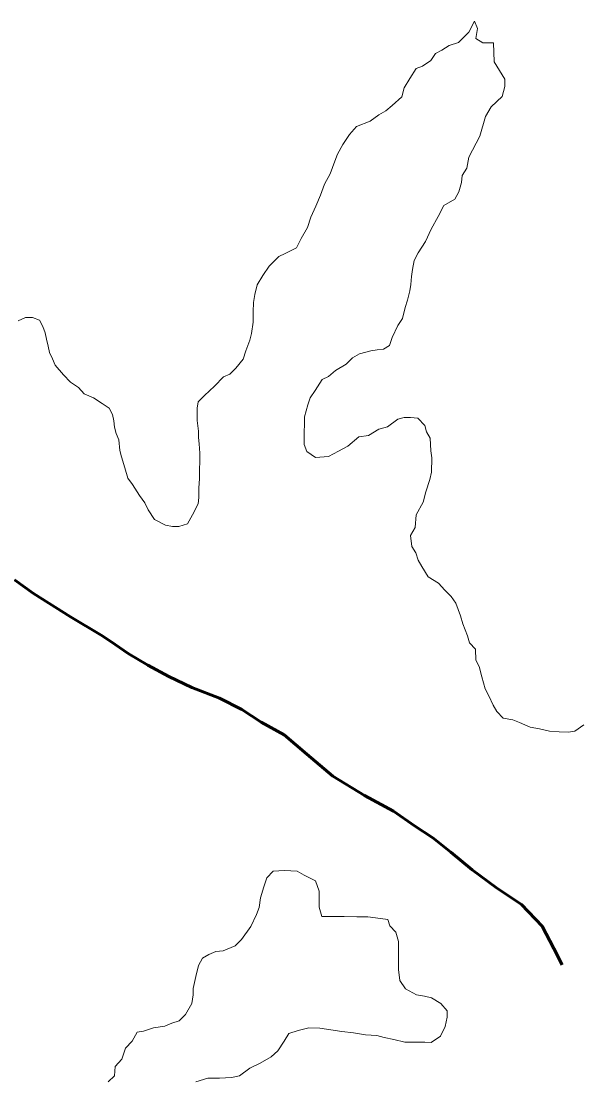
# Model space of a CAD drawing. Extents: x 553962 to 842807, y 8883888 to 9032388.
# Drawn here: x 803056.4 to 803234, y 9015168.2 to 9015503.5 of the extents above; entities that cross this region are included whole.
import ezdxf

# ---------------------------------------------------------------- set-up
doc = ezdxf.new("R2010")
doc.units = 0
doc.header["$LTSCALE"] = 200
doc.linetypes.add('LONG_DASH_SHORT_DASH', pattern=[9.9, 6, -1.2, 1.5, -1.2])
for name, color, linetype, lineweight in [('23', 7, 'Continuous', 13), ('25', 7, 'Continuous', 13), ('7', 7, 'LONG_DASH_SHORT_DASH', 60)]:
    doc.layers.add(name, color=color, linetype=linetype, lineweight=lineweight)

msp = doc.modelspace()

# ---------------------------------------------------------------- linework, layer by layer
at = {"layer": '23'}
for points in [[(803205.9, 9015490.7), (803205.7, 9015496.7), (803202.4, 9015496.7), (803200.2, 9015498), (803200.7, 9015501.2), (803199.7, 9015503.5), (803197.9, 9015500), (803194.7, 9015496.8), (803191.7, 9015495.8), (803189.4, 9015494.3), (803187.4, 9015493.3), (803185.9, 9015491.1), (803183.3, 9015489.3), (803181.3, 9015488.6), (803179.3, 9015485.4), (803177.5, 9015482.4), (803176.8, 9015479.6), (803173.7, 9015476.9), (803171.7, 9015475.2), (803169.5, 9015473.9), (803166.7, 9015471.9), (803162.4, 9015470.2), (803160.2, 9015467.7), (803158.1, 9015464.5), (803156.4, 9015461.5), (803155.6, 9015459.2), (803154.1, 9015455.2), (803152.3, 9015452), (803151, 9015448.5), (803149.5, 9015445), (803148, 9015441.5), (803146.9, 9015438.3), (803144.9, 9015434.8), (803143.4, 9015431.8), (803139.9, 9015430.1), (803137.9, 9015429.1), (803134.8, 9015426.1), (803132.8, 9015423.1), (803131, 9015420.1), (803130.3, 9015417.1), (803129.8, 9015414.6), (803129.7, 9015411.6), (803129.7, 9015408.3), (803129.2, 9015404.8), (803128.7, 9015402.6), (803127.4, 9015399.3), (803126.6, 9015396.6), (803124.3, 9015393.8), (803122.3, 9015391.9), (803120.3, 9015391.1), (803117.5, 9015388.1), (803114.3, 9015385.2), (803112.3, 9015383.2), (803112, 9015381.2), (803112, 9015379.2), (803112, 9015377.2), (803112.4, 9015373.9), (803112.4, 9015371.9), (803112.7, 9015369.9), (803112.9, 9015366.9), (803112.9, 9015364.6), (803112.8, 9015361.4), (803112.8, 9015358.9), (803112.6, 9015355.9), (803112.5, 9015352.9), (803112.3, 9015350.9), (803110.5, 9015347.4), (803109, 9015344.6), (803106.2, 9015343.7), (803104.2, 9015343.7), (803102, 9015344.2), (803098.5, 9015346), (803096.5, 9015349), (803095.5, 9015351.2), (803093.8, 9015353.5), (803091.6, 9015357), (803090.1, 9015359), (803089.1, 9015362.3), (803088.1, 9015365.8), (803087.6, 9015367.8), (803087.2, 9015371.1), (803086.4, 9015373.1), (803085.9, 9015375.1), (803085.7, 9015377.1), (803085.2, 9015379.1), (803084.2, 9015381.1), (803082, 9015382.6), (803079.2, 9015384.4), (803076.3, 9015385.7), (803074.5, 9015387.7), (803072, 9015389.4), (803069.8, 9015391.7), (803067.1, 9015394.7), (803066.3, 9015396.7), (803065.3, 9015398.7), (803064.9, 9015400.8), (803064.4, 9015403), (803063.9, 9015405), (803063.2, 9015407), (803062.2, 9015409), (803059.9, 9015409.8)], [(803168.9, 9015399.6), (803170.9, 9015399.8), (803172.9, 9015401), (803173.7, 9015403.5), (803175.5, 9015407.3), (803177, 9015409.5), (803177.8, 9015413), (803178.5, 9015415.3), (803179.3, 9015418.3), (803179.6, 9015420.3), (803179.8, 9015422.8), (803180.1, 9015425), (803180.6, 9015427.8), (803181.9, 9015430.3), (803184.2, 9015433.8), (803186, 9015437.8), (803188.2, 9015441.7), (803190, 9015445.2), (803193.5, 9015447.2), (803194.8, 9015449.5), (803195.6, 9015452.5), (803195.8, 9015454.7), (803197.3, 9015457), (803197.9, 9015460.5), (803201.4, 9015467.2), (803203.2, 9015473.4), (803205, 9015476.4), (803208.5, 9015479.7), (803209.3, 9015482.9), (803209.3, 9015485.2), (803205.9, 9015490.7)], [(803059.9, 9015409.8), (803057.7, 9015409.8), (803055.4, 9015408.8)], [(803234.3, 9015281), (803231.5, 9015279), (803229.5, 9015278.7), (803226.5, 9015278.8), (803223.5, 9015279), (803220.3, 9015279.8), (803217.3, 9015280.3), (803214, 9015281.8), (803211.8, 9015282.6), (803208.8, 9015283.1), (803206.8, 9015285.2), (803205.6, 9015287.2), (803204.3, 9015290.2), (803203.1, 9015292.4), (803202.1, 9015296.2), (803201.2, 9015299.5), (803200.2, 9015301.5), (803200, 9015305), (803198.2, 9015307), (803197.5, 9015309.2), (803196, 9015313), (803195.3, 9015315.5), (803193.8, 9015319.5), (803192.3, 9015321.6), (803190.3, 9015323.6), (803188.3, 9015325.8), (803185.1, 9015327.8), (803183.1, 9015331.1), (803181.9, 9015333.1), (803181.2, 9015335.4), (803179.9, 9015337.4), (803179.5, 9015340.9), (803181, 9015343.4), (803181.3, 9015347.4), (803183.5, 9015351.4), (803184.3, 9015354.7), (803185.6, 9015358.6), (803186.1, 9015360.9), (803186.2, 9015365.4), (803185.9, 9015367.7), (803185.7, 9015371.7), (803184.5, 9015373.7), (803184, 9015375.7), (803181.8, 9015378), (803179.5, 9015378.2), (803177.5, 9015378.2), (803175.5, 9015377.7), (803172.2, 9015375.3), (803169.5, 9015374.5), (803166.2, 9015372.5), (803163.2, 9015372.1), (803159.7, 9015369.1), (803156.7, 9015367.6), (803153.6, 9015365.9), (803149.4, 9015365.6), (803146.7, 9015367.4), (803145.9, 9015369.7), (803145.9, 9015373.2), (803146, 9015376.4), (803146, 9015378.4), (803147, 9015382.2), (803147.8, 9015384.4), (803149.3, 9015386.7), (803151.6, 9015390.2), (803153.6, 9015391.2), (803155.8, 9015393.1), (803159.1, 9015395.1), (803161.1, 9015397.1), (803163.4, 9015398.3), (803166.9, 9015399.3), (803168.9, 9015399.6)]]:
    msp.add_lwpolyline(points, dxfattribs=at)
at = {"layer": '25'}
for points in [[(803205.9, 9015490.7), (803205.7, 9015496.7), (803202.4, 9015496.7), (803200.2, 9015498), (803200.7, 9015501.2), (803199.7, 9015503.5), (803197.9, 9015500), (803194.7, 9015496.8), (803191.7, 9015495.8), (803189.4, 9015494.3), (803187.4, 9015493.3), (803185.9, 9015491.1), (803183.3, 9015489.3), (803181.3, 9015488.6), (803179.3, 9015485.4), (803177.5, 9015482.4), (803176.8, 9015479.6), (803173.7, 9015476.9), (803171.7, 9015475.2), (803169.5, 9015473.9), (803166.7, 9015471.9), (803162.4, 9015470.2), (803160.2, 9015467.7), (803158.1, 9015464.5), (803156.4, 9015461.5), (803155.6, 9015459.2), (803154.1, 9015455.2), (803152.3, 9015452), (803151, 9015448.5), (803149.5, 9015445), (803148, 9015441.5), (803146.9, 9015438.3), (803144.9, 9015434.8), (803143.4, 9015431.8), (803139.9, 9015430.1), (803137.9, 9015429.1), (803134.8, 9015426.1), (803132.8, 9015423.1), (803131, 9015420.1), (803130.3, 9015417.1), (803129.8, 9015414.6), (803129.7, 9015411.6), (803129.7, 9015408.3), (803129.2, 9015404.8), (803128.7, 9015402.6), (803127.4, 9015399.3), (803126.6, 9015396.6), (803124.3, 9015393.8), (803122.3, 9015391.9), (803120.3, 9015391.1), (803117.5, 9015388.1), (803114.3, 9015385.2), (803112.3, 9015383.2), (803112, 9015381.2), (803112, 9015379.2), (803112, 9015377.2), (803112.4, 9015373.9), (803112.4, 9015371.9), (803112.7, 9015369.9), (803112.9, 9015366.9), (803112.9, 9015364.6), (803112.8, 9015361.4), (803112.8, 9015358.9), (803112.6, 9015355.9), (803112.5, 9015352.9), (803112.3, 9015350.9), (803110.5, 9015347.4), (803109, 9015344.6), (803106.2, 9015343.7), (803104.2, 9015343.7), (803102, 9015344.2), (803098.5, 9015346), (803096.5, 9015349), (803095.5, 9015351.2), (803093.8, 9015353.5), (803091.6, 9015357), (803090.1, 9015359), (803089.1, 9015362.3), (803088.1, 9015365.8), (803087.6, 9015367.8), (803087.2, 9015371.1), (803086.4, 9015373.1), (803085.9, 9015375.1), (803085.7, 9015377.1), (803085.2, 9015379.1), (803084.2, 9015381.1), (803082, 9015382.6), (803079.2, 9015384.4), (803076.3, 9015385.7), (803074.5, 9015387.7), (803072, 9015389.4), (803069.8, 9015391.7), (803067.1, 9015394.7), (803066.3, 9015396.7), (803065.3, 9015398.7), (803064.9, 9015400.8), (803064.4, 9015403), (803063.9, 9015405), (803063.2, 9015407), (803062.2, 9015409), (803059.9, 9015409.8)], [(803168.9, 9015399.6), (803170.9, 9015399.8), (803172.9, 9015401), (803173.7, 9015403.5), (803175.5, 9015407.3), (803177, 9015409.5), (803177.8, 9015413), (803178.5, 9015415.3), (803179.3, 9015418.3), (803179.6, 9015420.3), (803179.8, 9015422.8), (803180.1, 9015425), (803180.6, 9015427.8), (803181.9, 9015430.3), (803184.2, 9015433.8), (803186, 9015437.8), (803188.2, 9015441.7), (803190, 9015445.2), (803193.5, 9015447.2), (803194.8, 9015449.5), (803195.6, 9015452.5), (803195.8, 9015454.7), (803197.3, 9015457), (803197.9, 9015460.5), (803201.4, 9015467.2), (803203.2, 9015473.4), (803205, 9015476.4), (803208.5, 9015479.7), (803209.3, 9015482.9), (803209.3, 9015485.2), (803205.9, 9015490.7)], [(803059.9, 9015409.8), (803057.7, 9015409.8), (803055.4, 9015408.8)], [(803234.3, 9015281), (803231.5, 9015279), (803229.5, 9015278.7), (803226.5, 9015278.8), (803223.5, 9015279), (803220.3, 9015279.8), (803217.3, 9015280.3), (803214, 9015281.8), (803211.8, 9015282.6), (803208.8, 9015283.1), (803206.8, 9015285.2), (803205.6, 9015287.2), (803204.3, 9015290.2), (803203.1, 9015292.4), (803202.1, 9015296.2), (803201.2, 9015299.5), (803200.2, 9015301.5), (803200, 9015305), (803198.2, 9015307), (803197.5, 9015309.2), (803196, 9015313), (803195.3, 9015315.5), (803193.8, 9015319.5), (803192.3, 9015321.6), (803190.3, 9015323.6), (803188.3, 9015325.8), (803185.1, 9015327.8), (803183.1, 9015331.1), (803181.9, 9015333.1), (803181.2, 9015335.4), (803179.9, 9015337.4), (803179.5, 9015340.9), (803181, 9015343.4), (803181.3, 9015347.4), (803183.5, 9015351.4), (803184.3, 9015354.7), (803185.6, 9015358.6), (803186.1, 9015360.9), (803186.2, 9015365.4), (803185.9, 9015367.7), (803185.7, 9015371.7), (803184.5, 9015373.7), (803184, 9015375.7), (803181.8, 9015378), (803179.5, 9015378.2), (803177.5, 9015378.2), (803175.5, 9015377.7), (803172.2, 9015375.3), (803169.5, 9015374.5), (803166.2, 9015372.5), (803163.2, 9015372.1), (803159.7, 9015369.1), (803156.7, 9015367.6), (803153.6, 9015365.9), (803149.4, 9015365.6), (803146.7, 9015367.4), (803145.9, 9015369.7), (803145.9, 9015373.2), (803146, 9015376.4), (803146, 9015378.4), (803147, 9015382.2), (803147.8, 9015384.4), (803149.3, 9015386.7), (803151.6, 9015390.2), (803153.6, 9015391.2), (803155.8, 9015393.1), (803159.1, 9015395.1), (803161.1, 9015397.1), (803163.4, 9015398.3), (803166.9, 9015399.3), (803168.9, 9015399.6)], [(803106.3, 9015187.4), (803108.3, 9015189.4), (803110.3, 9015192.9), (803110.8, 9015195.7), (803110.8, 9015197.7), (803111.6, 9015201.4), (803112.4, 9015204.9), (803113.7, 9015207.2), (803115.7, 9015208.4), (803117.9, 9015209.4), (803120.2, 9015209.6), (803124, 9015211.1), (803126, 9015213.1), (803129, 9015217.3), (803130.8, 9015221.1), (803131.6, 9015223.3), (803132.1, 9015226.3), (803133.1, 9015229.8), (803134.1, 9015232.6), (803136.1, 9015234.8), (803139.6, 9015235), (803143.6, 9015234.8), (803145.9, 9015233.5), (803149.4, 9015231.7), (803150.6, 9015228.4), (803150.6, 9015226.2), (803150.6, 9015223.4), (803151.5, 9015220.4), (803153.8, 9015220.4), (803156.3, 9015220.4), (803158.5, 9015220.4), (803162.5, 9015220.3), (803166, 9015220.3), (803170, 9015219.8), (803172.3, 9015219.5), (803173, 9015217.5), (803174.8, 9015215.5), (803175.7, 9015212.5), (803175.7, 9015209), (803175.7, 9015206), (803175.7, 9015203.7), (803176.1, 9015200.2), (803177.9, 9015197.5), (803181.4, 9015195.7), (803183.9, 9015195.2), (803186.1, 9015194.7), (803189.1, 9015192.9), (803191.1, 9015190.6), (803191.1, 9015188.6), (803190.5, 9015185.6), (803189, 9015182.6), (803186, 9015180.6), (803184, 9015180.7), (803180.7, 9015180.7), (803177.7, 9015180.7), (803174.2, 9015181.5), (803171.2, 9015182.2), (803168.8, 9015182.8), (803165.3, 9015183), (803161.5, 9015183.6), (803157.8, 9015184.1), (803154.3, 9015184.6), (803150.8, 9015185.1), (803147.3, 9015185.2), (803144, 9015184.4), (803141, 9015183.4), (803139.5, 9015181), (803137.5, 9015178), (803135.4, 9015176), (803131.9, 9015174), (803128.7, 9015172.5), (803125.4, 9015170), (803122.9, 9015169.5), (803119.1, 9015169.3), (803115.4, 9015169.3), (803111.6, 9015168.1)], [(803083.9, 9015168.1), (803085.9, 9015170), (803086.1, 9015173), (803088.2, 9015175.3), (803089.4, 9015178.8), (803091.5, 9015181), (803093, 9015183.8), (803095, 9015184.2), (803098.2, 9015185.2), (803101.8, 9015185.7), (803104, 9015186.7), (803106.3, 9015187.4)]]:
    msp.add_lwpolyline(points, dxfattribs=at)
at = {"layer": '7'}
for points in [[(803214.6, 9015224.2), (803206.7, 9015229.5), (803199, 9015235.2), (803192.2, 9015240.8), (803186.5, 9015245.3), (803180.8, 9015249.1), (803174.1, 9015253.7), (803164.9, 9015258.7), (803154.9, 9015264.8), (803146.7, 9015271.8), (803139.5, 9015277.9), (803132.3, 9015281.9), (803126.1, 9015285.9), (803119.1, 9015289.5), (803110.3, 9015292.8), (803103.1, 9015296.3), (803096.4, 9015299.9), (803090.2, 9015303.6), (803084.7, 9015307.4), (803081.7, 9015309.4), (803072, 9015315.2), (803060.3, 9015322.6), (803054.3, 9015326.9)], [(803227.5, 9015205.1), (803224.8, 9015210.3), (803221.1, 9015217.4), (803214.6, 9015224.2)]]:
    msp.add_lwpolyline(points, dxfattribs=at)

doc.saveas('drawing.dxf')
